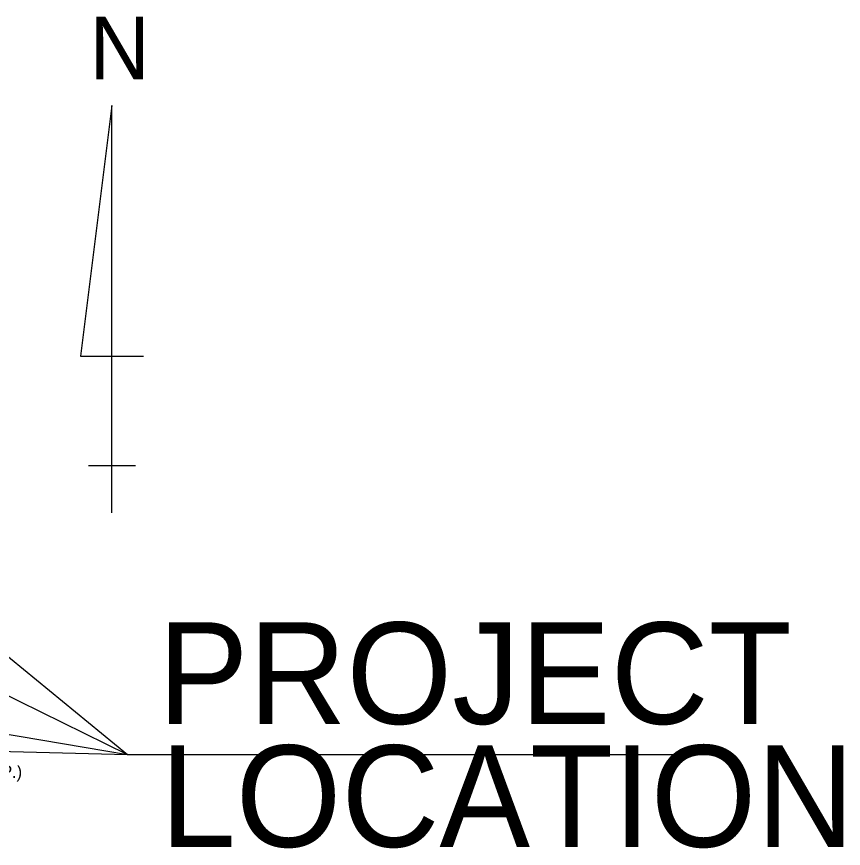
# Model space of a CAD drawing. Extents: x 1196286 to 1268366, y 2040822 to 2082115.
# Drawn here: x 1207611 to 1213310, y 2073760 to 2079491 of the extents above; entities that cross this region are included whole.
import ezdxf

# ---------------------------------------------------------------- set-up
doc = ezdxf.new("R2010")
doc.units = 0
for name, color, linetype in [('60', 7, 'Continuous'), ('Level 8', 7, 'Continuous'), ('Level 97', 7, 'Continuous')]:
    doc.layers.add(name, color=color, linetype=linetype)

msp = doc.modelspace()

# ---------------------------------------------------------------- linework, layer by layer
at = {"layer": 'Level 8'}
for p, q in [((1208268.7, 2078878.8), (1208052.7, 2077150.8)), ((1208268.7, 2076070.8), (1208268.7, 2078878.8)), ((1204553.5, 2077535), (1208376.7, 2074405.8)), ((1208052.7, 2077150.8), (1208484.7, 2077150.8)), ((1203508.5, 2076797.1), (1208376.7, 2074405.8)), ((1208105.7, 2076398.8), (1208429.7, 2076398.8)), ((1200422, 2075757.5), (1208376.7, 2074405.8)), ((1199280.2, 2074652.1), (1208376.7, 2074405.8)), ((1208376.7, 2074405.8), (1212544.7, 2074405.8))]:
    msp.add_line(p, q, dxfattribs=at)

# ---------------------------------------------------------------- texts
at = {"layer": '60'}
for s, p in [('PROJECT', (1208584.7, 2074617.1)), ('LOCATION', (1208600.9, 2073769.8))]:
    msp.add_text(s, height=700, dxfattribs=at).set_placement(p)
at = {"layer": 'Level 8'}
msp.add_text('N', height=432, dxfattribs=at).set_placement((1208112.7, 2079058.8))
at = {"layer": 'Level 97'}
msp.add_text('1 1.31 (O.P.)', height=84.48, rotation=357.54795, dxfattribs=at).set_placement((1207001.4, 2074270.2))

doc.saveas('drawing.dxf')
